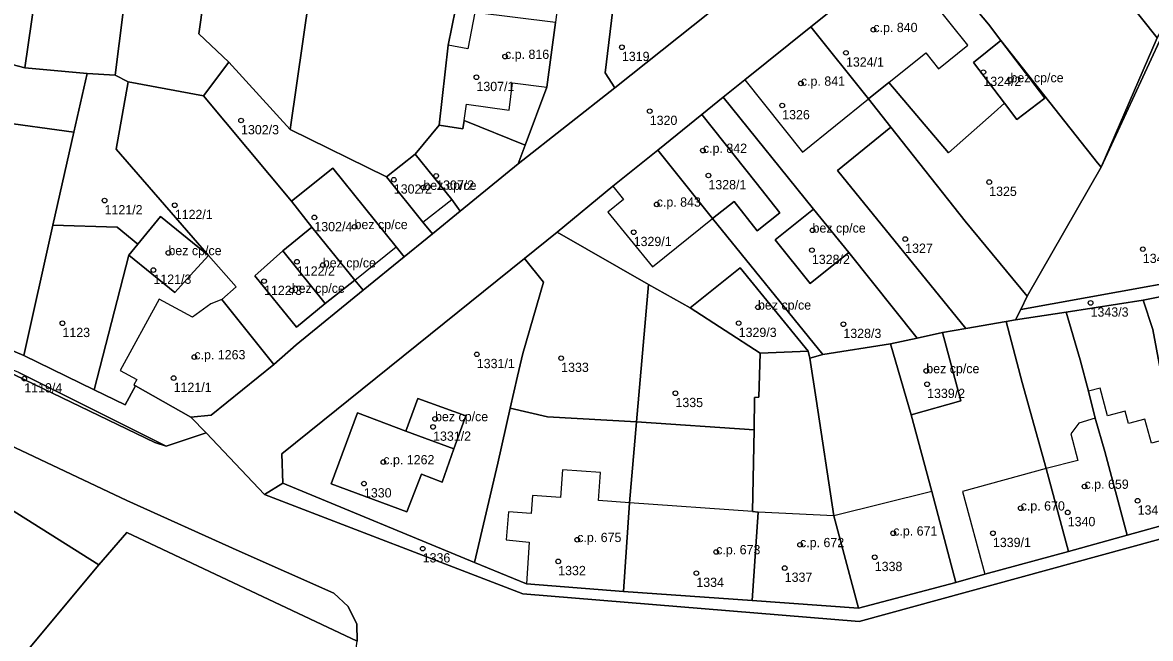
# Model space of a CAD drawing. Extents: x -878211 to -870363, y -1058464 to -1052522.
# Drawn here: x -875140.3 to -875018.8, y -1056399.5 to -1056333.1 of the extents above; entities that cross this region are included whole.
import ezdxf

# ---------------------------------------------------------------- set-up
doc = ezdxf.new("R2010")
doc.units = 0
for name, color, linetype in [('Definiční body', 7, 'Continuous'), ('Polygon budovy', 7, 'Continuous'), ('Polygon parcely', 7, 'Continuous')]:
    doc.layers.add(name, color=color, linetype=linetype)

msp = doc.modelspace()

# ---------------------------------------------------------------- linework, layer by layer
at = {"layer": 'Definiční body'}
for centre in [(-875048.62, -1056333.88994), (-875075.71, -1056335.76994), (-875088.3, -1056336.77994), (-875051.57, -1056336.36994), (-875036.77, -1056338.45994), (-875091.38, -1056339.00994), (-875056.43, -1056339.66994), (-875033.85, -1056339.29994), (-875058.44, -1056342.04994), (-875072.71, -1056342.65994), (-875116.74, -1056343.66994), (-875066.98, -1056346.90994), (-875100.28, -1056350.05994), (-875095.72, -1056349.63994), (-875066.39, -1056349.59994), (-875036.14, -1056350.30994), (-875097.1, -1056350.89994), (-875131.44, -1056352.29994), (-875123.88, -1056352.80994), (-875071.96, -1056352.70994), (-875108.84, -1056354.11994), (-875104.51, -1056355.12994), (-875055.17, -1056355.50994), (-875074.44, -1056355.71994), (-875045.19, -1056356.44994), (-875124.56, -1056357.93994), (-875055.24, -1056357.64994), (-875019.59, -1056357.53994), (-875110.72, -1056358.89994), (-875126.18, -1056359.78994), (-875107.93, -1056359.25994), (-875114.26, -1056360.98994), (-875111.28, -1056361.99994), (-875061.05, -1056363.80994), (-875025.22, -1056363.32994), (-875135.98, -1056365.52994), (-875063.13, -1056365.51994), (-875051.85, -1056365.62994), (-875091.34, -1056368.87994), (-875121.77, -1056369.16994), (-875082.25, -1056369.28994), (-875042.92, -1056370.66994), (-875140.09, -1056371.49994), (-875124, -1056371.43994), (-875042.83, -1056372.09994), (-875069.94, -1056373.07994), (-875095.84, -1056375.83994), (-875096.05, -1056376.70994), (-875101.41, -1056380.48994), (-875103.5, -1056382.81994), (-875025.87, -1056383.12994), (-875020.15, -1056384.66994), (-875032.75, -1056385.46994), (-875027.68, -1056385.91994), (-875046.48, -1056388.16994), (-875035.74, -1056388.16994), (-875080.52, -1056388.86994), (-875056.52, -1056389.41994), (-875097.17, -1056389.82994), (-875065.55, -1056390.18994), (-875082.57, -1056391.19994), (-875058.17, -1056391.91994), (-875048.47, -1056390.75994), (-875067.69, -1056392.46994)]:
    msp.add_circle(centre, 0.25, dxfattribs=at)
at = {"layer": 'Polygon budovy'}
for points in [[(-875047.57, -1056327.31), (-875055.36, -1056333.56), (-875049.14, -1056341.32), (-875046.96, -1056339.57), (-875042.98, -1056336.39), (-875041.61, -1056338.11), (-875038.46, -1056335.54), (-875042.24, -1056330.79), (-875043.77, -1056332.05)], [(-875094.41, -1056335.53), (-875095.38, -1056344.18), (-875092.84, -1056344.56), (-875092.71, -1056343.67), (-875092.44, -1056341.92), (-875087.85, -1056342.55), (-875087.49, -1056339.61), (-875083.78, -1056340.09), (-875082.88, -1056333.09), (-875091.56, -1056332.02), (-875092.3, -1056335.93)], [(-875055.36, -1056333.56), (-875062.48, -1056339.29), (-875056.26, -1056347.09), (-875049.14, -1056341.32)], [(-875037.83, -1056337.4), (-875034.48, -1056341.8), (-875033.15, -1056343.55), (-875030.15, -1056341.27), (-875034.88, -1056335.04)], [(-875058.69, -1056353.61), (-875061.23, -1056350.39), (-875067.1, -1056343.03), (-875071.85, -1056346.88), (-875065.96, -1056354.23), (-875063.62, -1056352.39), (-875061.13, -1056355.55)], [(-875097.97, -1056347.29), (-875101.07, -1056349.73), (-875097.14, -1056354.62), (-875094.03, -1056352.17)], [(-875075.53, -1056352.19), (-875077.22, -1056353.56), (-875072.41, -1056359.46), (-875065.96, -1056354.23), (-875071.85, -1056346.88), (-875076.7, -1056350.76)], [(-875100.01, -1056357.29), (-875106.86, -1056348.79), (-875111.31, -1056352.38), (-875109.1, -1056355.16), (-875104.47, -1056360.88)], [(-875127.85, -1056357), (-875128.83, -1056358.19), (-875123.88, -1056362.2), (-875122.58, -1056360.78), (-875120.25, -1056358.23), (-875125.41, -1056354.02)], [(-875055.08, -1056353.21), (-875059.2, -1056356.55), (-875055.43, -1056361.25), (-875051.26, -1056357.91)], [(-875104.47, -1056360.88), (-875109.1, -1056355.16), (-875112.23, -1056357.73), (-875107.67, -1056363.39)], [(-875112.23, -1056357.73), (-875115.27, -1056360.43), (-875110.78, -1056365.95), (-875107.67, -1056363.39)], [(-875068.35, -1056363.86), (-875060.8, -1056368.74), (-875055.65, -1056368.54), (-875062.98, -1056359.55)], [(-875125.55, -1056362.92), (-875129.76, -1056370.61), (-875127.97, -1056371.59), (-875128.28, -1056372.17), (-875128.1, -1056372.27), (-875122.14, -1056375.64), (-875119.97, -1056375.42), (-875113.21, -1056369.99), (-875118.81, -1056362.95), (-875120, -1056363.43), (-875121.98, -1056364.87)], [(-875043.91, -1056367.13), (-875046.77, -1056367.73), (-875044.55, -1056375.4), (-875039.21, -1056373.89), (-875041.18, -1056366.54)], [(-875015.77, -1056377.69), (-875018.66, -1056378.46), (-875019.36, -1056375.86), (-875021.14, -1056376.34), (-875021.51, -1056374.99), (-875023.38, -1056375.5), (-875024.19, -1056372.51), (-875025.45, -1056372.85), (-875024.72, -1056375.76), (-875023.7, -1056379.37), (-875021.27, -1056388.39), (-875013.23, -1056386.13)], [(-875093.82, -1056379.08), (-875092.53, -1056375.52), (-875097.69, -1056373.63), (-875098.99, -1056377.15)], [(-875104.21, -1056375.2), (-875107.02, -1056382.83), (-875098.88, -1056385.87), (-875097.31, -1056381.79), (-875095.07, -1056382.65), (-875093.82, -1056379.08), (-875098.99, -1056377.15)], [(-875026.61, -1056380.32), (-875030, -1056381.2), (-875027.6, -1056390.15), (-875021.27, -1056388.39), (-875023.7, -1056379.37), (-875024.72, -1056375.76), (-875026.48, -1056376.31), (-875027.34, -1056377.44)], [(-875088.16, -1056388.89), (-875085.7, -1056389.12), (-875085.98, -1056393.64), (-875075.54, -1056394.44), (-875074.88, -1056384.88), (-875078.23, -1056384.63), (-875078.01, -1056381.63), (-875082.11, -1056381.32), (-875082.33, -1056384.32), (-875085.33, -1056384.1), (-875085.48, -1056386.04), (-875087.93, -1056385.86)], [(-875030, -1056381.2), (-875039.01, -1056383.65), (-875036.6, -1056392.59), (-875027.6, -1056390.15)], [(-875042.33, -1056383.66), (-875052.88, -1056386.28), (-875050.22, -1056396.26), (-875039.74, -1056393.47)], [(-875075.54, -1056394.44), (-875061.69, -1056395.43), (-875061.04, -1056385.91), (-875061.63, -1056385.82), (-875074.88, -1056384.88)], [(-875061.69, -1056395.43), (-875050.22, -1056396.26), (-875052.88, -1056386.28), (-875061.04, -1056385.91)]]:
    msp.add_lwpolyline(points, close=True, dxfattribs=at)
at = {"layer": 'Polygon parcely'}
for points in [[(-875086.13, -1056346.33), (-875086.89, -1056348.34), (-875076.46, -1056340.14), (-875077.53, -1056338.53), (-875075.63, -1056323.05), (-875074.74, -1056315.99), (-875073.87, -1056308.99), (-875073.15, -1056303.38), (-875072.72, -1056299.95), (-875071.81, -1056292.25), (-875070.73, -1056284.13), (-875076.61, -1056283.36), (-875077.7, -1056291.45), (-875078.31, -1056297.58), (-875078.46, -1056297.56), (-875079.11, -1056301.27), (-875079.44, -1056305.66), (-875080.29, -1056312.68), (-875081.16, -1056319.65), (-875081.56, -1056322.87), (-875082, -1056326.08), (-875082.88, -1056333.09), (-875083.78, -1056340.09)], [(-875125.4, -1056300.05), (-875129.36, -1056300.69), (-875134.54, -1056299.86), (-875137.13, -1056317.85), (-875140.03, -1056338), (-875133.33, -1056338.6), (-875130.3, -1056338.79)], [(-875116.92, -1056303.77), (-875116.87, -1056300.48), (-875123.23, -1056299.7), (-875125.4, -1056300.05), (-875130.3, -1056338.79), (-875128.91, -1056339.51), (-875120.8, -1056341.02), (-875118.05, -1056337.37), (-875121.27, -1056334.33), (-875117.48, -1056307.33)], [(-875105.97, -1056302.34), (-875111.35, -1056301.42), (-875116.57, -1056300.53), (-875116.87, -1056300.48), (-875116.92, -1056303.77), (-875117.48, -1056307.33), (-875121.27, -1056334.33), (-875118.05, -1056337.37), (-875111.43, -1056344.64), (-875106.63, -1056311.13)], [(-875010.87, -1056321.51), (-875022.27, -1056307.12), (-875025.61, -1056309.81), (-875033.1, -1056315.81), (-875027.75, -1056322.53), (-875018.04, -1056334.77), (-875012.72, -1056325.15)], [(-875101.07, -1056349.73), (-875097.97, -1056347.29), (-875095.38, -1056344.18), (-875094.41, -1056335.53), (-875093.63, -1056331.68), (-875093.46, -1056328.46), (-875092.39, -1056321.38), (-875093.4, -1056321.32), (-875094.69, -1056320.99), (-875093.51, -1056314.18), (-875106.63, -1056311.13), (-875111.43, -1056344.64)], [(-875137.13, -1056317.85), (-875149.17, -1056313.02), (-875152.23, -1056334.75), (-875149.92, -1056335.39), (-875140.03, -1056338)], [(-875034.88, -1056335.04), (-875024.46, -1056348.23), (-875024.09, -1056348.7), (-875018.04, -1056334.77), (-875027.75, -1056322.53), (-875033.1, -1056315.81), (-875040.55, -1056321.74), (-875043.75, -1056324.31), (-875036.22, -1056333.29)], [(-875076.46, -1056340.14), (-875066.29, -1056332.03), (-875065.94, -1056330.45), (-875073.14, -1056329.43), (-875072.3, -1056323.49), (-875075.63, -1056323.05), (-875077.53, -1056338.53)], [(-875037.83, -1056337.4), (-875034.88, -1056335.04), (-875036.22, -1056333.29), (-875043.75, -1056324.31), (-875047.57, -1056327.31), (-875055.36, -1056333.56), (-875049.14, -1056341.32), (-875046.96, -1056339.57), (-875040.53, -1056347.16), (-875035.6, -1056342.81), (-875034.48, -1056341.8)], [(-875012.72, -1056325.15), (-875017.78, -1056335.1), (-875024.09, -1056348.7), (-875032.04, -1056362.61), (-875032.74, -1056364.05), (-875004.56, -1056358.93), (-875005.51, -1056355.03), (-875012.73, -1056339.57), (-875007.18, -1056330.72), (-875005.97, -1056328.79), (-875008.25, -1056327.56), (-875010.03, -1056326.6)], [(-875012.72, -1056325.15), (-875018.04, -1056334.77), (-875024.09, -1056348.7), (-875017.78, -1056335.1)], [(-875086.13, -1056346.33), (-875083.78, -1056340.09), (-875082.88, -1056333.09), (-875091.56, -1056332.02), (-875093.63, -1056331.68), (-875094.41, -1056335.53), (-875095.38, -1056344.18), (-875092.84, -1056344.56), (-875092.71, -1056343.67)], [(-875055.08, -1056353.21), (-875051.26, -1056357.91), (-875043.91, -1056367.13), (-875041.18, -1056366.54), (-875038.67, -1056366.1), (-875052.48, -1056349.05), (-875046.72, -1056344.39), (-875049.14, -1056341.32), (-875055.36, -1056333.56), (-875062.48, -1056339.29), (-875064.81, -1056341.16)], [(-875151.54, -1056342.64), (-875134.75, -1056344.94), (-875133.33, -1056338.6), (-875140.03, -1056338), (-875149.92, -1056335.39)], [(-875034.48, -1056341.8), (-875035.6, -1056342.81), (-875040.53, -1056347.16), (-875046.96, -1056339.57), (-875049.14, -1056341.32), (-875046.72, -1056344.39), (-875038.73, -1056354.53), (-875032.04, -1056362.61), (-875024.09, -1056348.7), (-875024.46, -1056348.23), (-875034.88, -1056335.04), (-875030.15, -1056341.27), (-875033.15, -1056343.55)], [(-875034.88, -1056335.04), (-875037.83, -1056337.4), (-875034.48, -1056341.8), (-875033.15, -1056343.55), (-875030.15, -1056341.27)], [(-875099.16, -1056358.35), (-875096.68, -1056356.34), (-875096.13, -1056355.88), (-875097.14, -1056354.62), (-875101.07, -1056349.73), (-875111.43, -1056344.64), (-875118.05, -1056337.37), (-875120.8, -1056341.02), (-875111.31, -1056352.38), (-875106.86, -1056348.79), (-875100.01, -1056357.29)], [(-875127.85, -1056357), (-875125.41, -1056354.02), (-875120.25, -1056358.23), (-875130.21, -1056346.76), (-875128.91, -1056339.51), (-875130.3, -1056338.79), (-875133.33, -1056338.6), (-875134.75, -1056344.94), (-875137, -1056354.96), (-875130.09, -1056355.17)], [(-875113.21, -1056369.99), (-875110.8, -1056367.84), (-875103.59, -1056361.96), (-875104.47, -1056360.88), (-875107.67, -1056363.39), (-875110.78, -1056365.95), (-875115.27, -1056360.43), (-875112.23, -1056357.73), (-875109.1, -1056355.16), (-875111.31, -1056352.38), (-875120.8, -1056341.02), (-875128.91, -1056339.51), (-875130.21, -1056346.76), (-875120.25, -1056358.23), (-875117.26, -1056361.61), (-875118.81, -1056362.95)], [(-875043.91, -1056367.13), (-875051.26, -1056357.91), (-875055.43, -1056361.25), (-875059.2, -1056356.55), (-875055.08, -1056353.21), (-875064.81, -1056341.16), (-875067.1, -1056343.03), (-875061.23, -1056350.39), (-875058.69, -1056353.61), (-875061.13, -1056355.55), (-875063.62, -1056352.39), (-875065.96, -1056354.23), (-875054.07, -1056368.9), (-875046.77, -1056367.73)], [(-875150.71, -1056364.56), (-875140.15, -1056368.99), (-875137, -1056354.96), (-875134.75, -1056344.94), (-875151.54, -1056342.64), (-875156.07, -1056362.83)], [(-875061.13, -1056355.55), (-875058.69, -1056353.61), (-875061.23, -1056350.39), (-875067.1, -1056343.03), (-875071.85, -1056346.88), (-875065.96, -1056354.23), (-875063.62, -1056352.39)], [(-875093.12, -1056353.43), (-875086.89, -1056348.34), (-875086.13, -1056346.33), (-875092.71, -1056343.67), (-875092.84, -1056344.56), (-875095.38, -1056344.18), (-875097.97, -1056347.29), (-875094.03, -1056352.17)], [(-875033.29, -1056365.17), (-875032.74, -1056364.05), (-875032.04, -1056362.61), (-875038.73, -1056354.53), (-875046.72, -1056344.39), (-875052.48, -1056349.05), (-875038.67, -1056366.1), (-875034.31, -1056365.34)], [(-875097.97, -1056347.29), (-875101.07, -1056349.73), (-875097.14, -1056354.62), (-875096.13, -1056355.88), (-875093.12, -1056353.43), (-875094.03, -1056352.17)], [(-875065.96, -1056354.23), (-875071.85, -1056346.88), (-875076.7, -1056350.76), (-875082.7, -1056355.69), (-875072.84, -1056361.34), (-875068.35, -1056363.86), (-875062.98, -1056359.55), (-875055.65, -1056368.54), (-875055.48, -1056369.31), (-875054.07, -1056368.9)], [(-875103.59, -1056361.96), (-875099.16, -1056358.35), (-875100.01, -1056357.29), (-875106.86, -1056348.79), (-875111.31, -1056352.38), (-875109.1, -1056355.16), (-875104.47, -1056360.88)], [(-875128.83, -1056358.19), (-875123.88, -1056362.2), (-875122.58, -1056360.78), (-875120.25, -1056358.23), (-875125.41, -1056354.02), (-875127.85, -1056357)], [(-875055.43, -1056361.25), (-875051.26, -1056357.91), (-875055.08, -1056353.21), (-875059.2, -1056356.55)], [(-875140.15, -1056368.99), (-875132.55, -1056372.7), (-875128.83, -1056358.19), (-875127.85, -1056357), (-875130.09, -1056355.17), (-875137, -1056354.96)], [(-875112.23, -1056357.73), (-875107.67, -1056363.39), (-875104.47, -1056360.88), (-875109.1, -1056355.16)], [(-875086.37, -1056368.79), (-875086.94, -1056371.24), (-875087.73, -1056374.7), (-875083.73, -1056375.62), (-875074.12, -1056376.15), (-875072.84, -1056361.34), (-875082.7, -1056355.69), (-875086.21, -1056358.53), (-875084.15, -1056361.11)], [(-875140.69, -1056370.83), (-875156.63, -1056364.33), (-875178.63, -1056358.65), (-875161.34, -1056363.22), (-875155.23, -1056365.27), (-875148.68, -1056367.74), (-875143.11, -1056370.16), (-875126.03, -1056378.37), (-875124.79, -1056378.79)], [(-875129.22, -1056374.33), (-875128.1, -1056372.27), (-875122.14, -1056375.64), (-875119.97, -1056375.42), (-875113.21, -1056369.99), (-875118.81, -1056362.95), (-875117.26, -1056361.61), (-875120.25, -1056358.23), (-875122.58, -1056360.78), (-875123.88, -1056362.2), (-875128.83, -1056358.19), (-875132.55, -1056372.7)], [(-875112.23, -1056357.73), (-875115.27, -1056360.43), (-875110.78, -1056365.95), (-875107.67, -1056363.39)], [(-875086.21, -1056358.53), (-875112.34, -1056379.61), (-875112.23, -1056382.76), (-875091.58, -1056391.31), (-875089.09, -1056380.6), (-875087.73, -1056374.7), (-875086.94, -1056371.24), (-875086.37, -1056368.79), (-875084.15, -1056361.11)], [(-875068.35, -1056363.86), (-875060.8, -1056368.74), (-875055.65, -1056368.54), (-875062.98, -1056359.55)], [(-875019.57, -1056363.03), (-875010.59, -1056361.24), (-875004.26, -1056360.14), (-875004.56, -1056358.93), (-875032.74, -1056364.05), (-875033.29, -1056365.17), (-875027.85, -1056364.34)], [(-875060.8, -1056368.74), (-875068.35, -1056363.86), (-875072.84, -1056361.34), (-875074.12, -1056376.15), (-875061.47, -1056377.03), (-875061.44, -1056373.54), (-875060.95, -1056373.51)], [(-875009.49, -1056366.43), (-875010.59, -1056361.24), (-875019.57, -1056363.03), (-875018.52, -1056366.2), (-875017.34, -1056372.57), (-875016.09, -1056376.48), (-875015.77, -1056377.69), (-875013.23, -1056386.13), (-875004.72, -1056383.89), (-875007.22, -1056374.2), (-875008.2, -1056370.88), (-875009.33, -1056367.45)], [(-875016.09, -1056376.48), (-875017.34, -1056372.57), (-875018.52, -1056366.2), (-875019.57, -1056363.03), (-875027.85, -1056364.34), (-875026.35, -1056369.47), (-875025.45, -1056372.85), (-875024.72, -1056375.76), (-875023.7, -1056379.37), (-875021.27, -1056388.39), (-875013.23, -1056386.13), (-875015.77, -1056377.69)], [(-875026.35, -1056369.47), (-875027.85, -1056364.34), (-875033.29, -1056365.17), (-875034.31, -1056365.34), (-875032.59, -1056371.9), (-875030, -1056381.2), (-875027.6, -1056390.15), (-875021.27, -1056388.39), (-875023.7, -1056379.37), (-875024.72, -1056375.76), (-875025.45, -1056372.85)], [(-875027.6, -1056390.15), (-875030, -1056381.2), (-875032.59, -1056371.9), (-875034.31, -1056365.34), (-875038.67, -1056366.1), (-875041.18, -1056366.54), (-875039.21, -1056373.89), (-875044.55, -1056375.4), (-875042.33, -1056383.66), (-875039.74, -1056393.47), (-875036.6, -1056392.59)], [(-875046.77, -1056367.73), (-875044.55, -1056375.4), (-875039.21, -1056373.89), (-875041.18, -1056366.54), (-875043.91, -1056367.13)], [(-875055.65, -1056368.54), (-875060.8, -1056368.74), (-875060.95, -1056373.51), (-875061.44, -1056373.54), (-875061.47, -1056377.03), (-875061.63, -1056385.82), (-875061.04, -1056385.91), (-875061.69, -1056395.43), (-875050.22, -1056396.26), (-875052.88, -1056386.28), (-875054.79, -1056373.7), (-875055.48, -1056369.31)], [(-875054.07, -1056368.9), (-875055.48, -1056369.31), (-875054.79, -1056373.7), (-875052.88, -1056386.28), (-875050.22, -1056396.26), (-875039.74, -1056393.47), (-875042.33, -1056383.66), (-875044.55, -1056375.4), (-875046.77, -1056367.73)], [(-875200.57, -1056396.01), (-875217.64, -1056397.55), (-875227.04, -1056398.38), (-875237.58, -1056399.31), (-875235.99, -1056416.34), (-875254.11, -1056418.23), (-875254.73, -1056418.15), (-875247.86, -1056467.52), (-875278.14, -1056485.01), (-875275.46, -1056496.62), (-875270.88, -1056517.13), (-875266.18, -1056516.99), (-875187.17, -1056501.5), (-875197.07, -1056487.59), (-875170.85, -1056444.56), (-875168.16, -1056440.42), (-875162.37, -1056427.89), (-875132.07, -1056391.57), (-875148.79, -1056381.04), (-875152.82, -1056377.86), (-875169.32, -1056371.19), (-875186.95, -1056368.75), (-875185.58, -1056394.58)], [(-875098.99, -1056377.15), (-875097.69, -1056373.63), (-875092.53, -1056375.52), (-875093.82, -1056379.08), (-875095.07, -1056382.65), (-875097.31, -1056381.79), (-875098.88, -1056385.87), (-875107.02, -1056382.83), (-875104.21, -1056375.2)], [(-875098.99, -1056377.15), (-875093.82, -1056379.08), (-875092.53, -1056375.52), (-875097.69, -1056373.63)], [(-875087.73, -1056374.7), (-875089.09, -1056380.6), (-875091.58, -1056391.31), (-875085.98, -1056393.64), (-875075.54, -1056394.44), (-875074.88, -1056384.88), (-875074.12, -1056376.15), (-875083.73, -1056375.62)], [(-875098.88, -1056385.87), (-875097.31, -1056381.79), (-875095.07, -1056382.65), (-875093.82, -1056379.08), (-875098.99, -1056377.15), (-875104.21, -1056375.2), (-875107.02, -1056382.83)], [(-875061.47, -1056377.03), (-875074.12, -1056376.15), (-875074.88, -1056384.88), (-875075.54, -1056394.44), (-875061.69, -1056395.43), (-875061.04, -1056385.91), (-875061.63, -1056385.82)], [(-875129.04, -1056388.07), (-875132.07, -1056391.57), (-875162.37, -1056427.89), (-875168.16, -1056440.42), (-875170.85, -1056444.56), (-875135.15, -1056450.99), (-875133.69, -1056451.25), (-875120.69, -1056432.42), (-875116.47, -1056426.87), (-875108.15, -1056409.44), (-875104.53, -1056401.78), (-875104.23, -1056399.79)]]:
    msp.add_lwpolyline(points, close=True, dxfattribs=at)
for points in [[(-875066.29, -1056332.03), (-875076.46, -1056340.14), (-875086.89, -1056348.34), (-875093.12, -1056353.43), (-875096.13, -1056355.88), (-875096.68, -1056356.34), (-875099.16, -1056358.35), (-875103.59, -1056361.96), (-875110.8, -1056367.84), (-875113.21, -1056369.99), (-875119.97, -1056375.42), (-875122.14, -1056375.64), (-875120.51, -1056377.36), (-875114.22, -1056383.98), (-875112.23, -1056382.76), (-875112.34, -1056379.61), (-875086.21, -1056358.53), (-875082.7, -1056355.69), (-875076.7, -1056350.76), (-875071.85, -1056346.88), (-875067.1, -1056343.03), (-875064.81, -1056341.16), (-875062.48, -1056339.29), (-875055.36, -1056333.56), (-875047.57, -1056327.31)], [(-875140.69, -1056370.83), (-875124.79, -1056378.79), (-875120.51, -1056377.36), (-875122.14, -1056375.64), (-875128.1, -1056372.27), (-875129.22, -1056374.33), (-875132.55, -1056372.7), (-875140.15, -1056368.99), (-875150.71, -1056364.56)], [(-875018.57, -1056401.39), (-875015, -1056398.93), (-875006.33, -1056396.55), (-875001.89, -1056395.35), (-875002.02, -1056394.71), (-874998.25, -1056393.44), (-874984.08, -1056391.71), (-874976.34, -1056387.44), (-874960.83, -1056377.33), (-874964.95, -1056371.04), (-874974.88, -1056377.04), (-875050.16, -1056397.7), (-875086.4, -1056394.69), (-875114.22, -1056383.98), (-875120.51, -1056377.36), (-875124.79, -1056378.79), (-875126.03, -1056378.37), (-875143.11, -1056370.16)], [(-875148.79, -1056381.04), (-875132.07, -1056391.57), (-875129.04, -1056388.07), (-875104.23, -1056399.79), (-875104.28, -1056397.98), (-875105.2, -1056396.08), (-875106.73, -1056394.62), (-875116.95, -1056390.1), (-875129.04, -1056384.62), (-875148.44, -1056375.46)], [(-875148.44, -1056375.46), (-875129.04, -1056384.62), (-875116.95, -1056390.1), (-875106.73, -1056394.62), (-875105.2, -1056396.08), (-875104.28, -1056397.98), (-875104.23, -1056399.79)], [(-875013.23, -1056386.13), (-875021.27, -1056388.39), (-875027.6, -1056390.15), (-875036.6, -1056392.59), (-875039.74, -1056393.47), (-875050.22, -1056396.26), (-875061.69, -1056395.43), (-875075.54, -1056394.44), (-875085.98, -1056393.64), (-875091.58, -1056391.31), (-875112.23, -1056382.76), (-875114.22, -1056383.98), (-875086.4, -1056394.69), (-875050.16, -1056397.7), (-874974.88, -1056377.04)]]:
    msp.add_lwpolyline(points, dxfattribs=at)

# ---------------------------------------------------------------- texts
at = {"layer": 'Definiční body'}
for s, p in [('c.p. 840', (-875048.62, -1056334.139)), ('c.p. 816', (-875088.3, -1056337.03)), ('1319', (-875075.71, -1056337.259)), ('1324/1', (-875051.57, -1056337.859)), ('1307/1', (-875091.38, -1056340.499)), ('c.p. 841', (-875056.43, -1056339.919)), ('1324/2', (-875036.77, -1056339.949)), ('bez cp/ce', (-875033.85, -1056339.55)), ('1326', (-875058.44, -1056343.539)), ('1302/3', (-875116.74, -1056345.159)), ('1320', (-875072.71, -1056344.149)), ('c.p. 842', (-875066.98, -1056347.159)), ('bez cp/ce', (-875097.1, -1056351.149)), ('1307/2', (-875095.72, -1056351.129)), ('1328/1', (-875066.39, -1056351.089)), ('1302/2', (-875100.28, -1056351.549)), ('1325', (-875036.14, -1056351.799)), ('1121/2', (-875131.44, -1056353.789)), ('c.p. 843', (-875071.96, -1056352.96)), ('1122/1', (-875123.88, -1056354.299)), ('1302/4', (-875108.84, -1056355.609)), ('bez cp/ce', (-875104.51, -1056355.379)), ('bez cp/ce', (-875055.17, -1056355.76)), ('1329/1', (-875074.44, -1056357.209)), ('bez cp/ce', (-875124.56, -1056358.19)), ('1327', (-875045.19, -1056357.939)), ('bez cp/ce', (-875107.93, -1056359.51)), ('1328/2', (-875055.24, -1056359.139)), ('1343/1', (-875019.59, -1056359.029)), ('1122/2', (-875110.72, -1056360.389)), ('1121/3', (-875126.18, -1056361.279)), ('bez cp/ce', (-875111.28, -1056362.25)), ('1122/3', (-875114.26, -1056362.479)), ('bez cp/ce', (-875061.05, -1056364.06)), ('1343/3', (-875025.22, -1056364.819)), ('1123', (-875135.98, -1056367.019)), ('1329/3', (-875063.13, -1056367.009)), ('1328/3', (-875051.85, -1056367.119)), ('c.p. 1263', (-875121.77, -1056369.419)), ('1331/1', (-875091.34, -1056370.369)), ('1333', (-875082.25, -1056370.779)), ('bez cp/ce', (-875042.92, -1056370.919)), ('1119/4', (-875140.09, -1056372.989)), ('1121/1', (-875124, -1056372.929)), ('1339/2', (-875042.83, -1056373.589)), ('1335', (-875069.94, -1056374.569)), ('bez cp/ce', (-875095.84, -1056376.09)), ('1331/2', (-875096.05, -1056378.199)), ('c.p. 1262', (-875101.41, -1056380.74)), ('c.p. 659', (-875025.87, -1056383.379)), ('1330', (-875103.5, -1056384.309)), ('c.p. 670', (-875032.75, -1056385.72)), ('1341', (-875020.15, -1056386.159)), ('1340', (-875027.68, -1056387.409)), ('c.p. 671', (-875046.48, -1056388.419)), ('c.p. 675', (-875080.52, -1056389.12)), ('c.p. 672', (-875056.52, -1056389.669)), ('1339/1', (-875035.74, -1056389.659)), ('1336', (-875097.17, -1056391.319)), ('c.p. 673', (-875065.55, -1056390.44)), ('1332', (-875082.57, -1056392.689)), ('1338', (-875048.47, -1056392.249)), ('1337', (-875058.17, -1056393.409)), ('1334', (-875067.69, -1056393.959))]:
    msp.add_text(s, height=0.999996, dxfattribs=at).set_placement(p)

doc.saveas('drawing.dxf')
